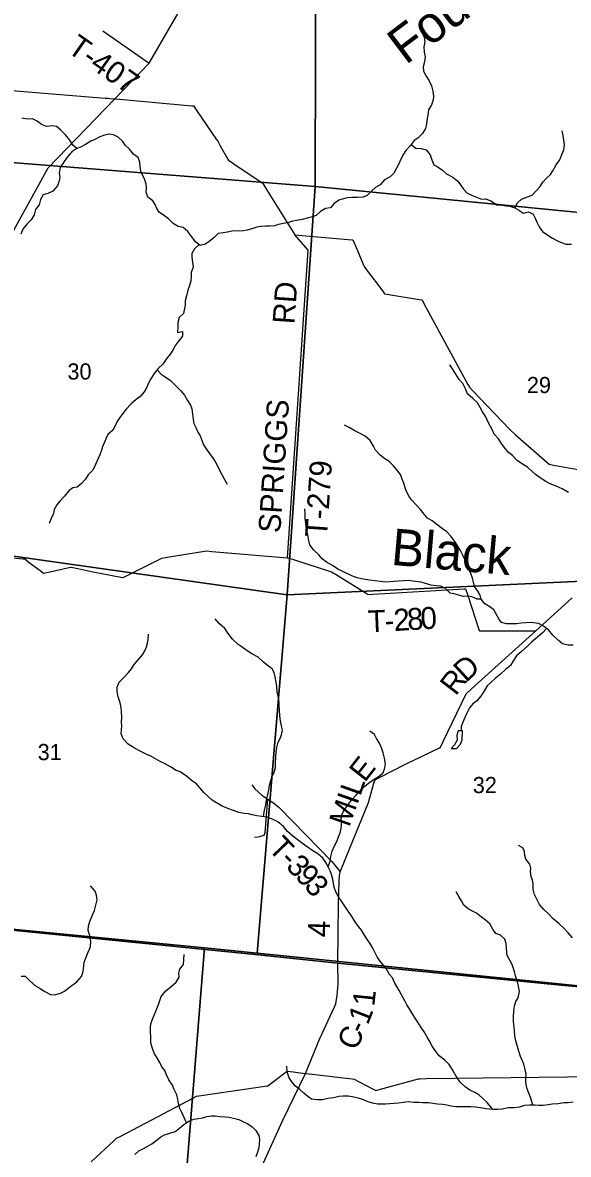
# Model space of a CAD drawing. Extents: x 1715311 to 2083412, y 146837 to 553079.
# Drawn here: x 1920859 to 1928313, y 339371 to 354836 of the extents above; entities that cross this region are included whole.
import ezdxf

# ---------------------------------------------------------------- set-up
doc = ezdxf.new("R2010")
doc.units = 0
for name, color, linetype in [('GM_X_County_Road', 7, 'Continuous'), ('GM_X_County_Road_Text', 7, 'Continuous'), ('GM_X_Minor_Lake', 7, 'Continuous'), ('GM_X_Minor_River', 7, 'Continuous'), ('GM_X_Minor_River_Text', 7, 'Continuous'), ('GM_X_Section', 7, 'Continuous'), ('GM_X_Section_Text', 7, 'Continuous'), ('GM_X_State_Route', 7, 'Continuous'), ('GM_X_Township', 7, 'Continuous'), ('GM_X_Township_Road', 7, 'Continuous'), ('GM_X_Township_Road_Text', 7, 'Continuous')]:
    doc.layers.add(name, color=color, linetype=linetype)

msp = doc.modelspace()

# ---------------------------------------------------------------- linework, layer by layer
at = {"layer": 'GM_X_County_Road'}
for points in [[(1925164, 341652), (1925167, 341697), (1925166, 341982), (1925173, 342789), (1925182, 343104), (1925188, 343179), (1925198, 343233), (1925584, 344177), (1925658, 344445), (1925676, 344489), (1925724, 344514), (1926090, 344703), (1926126, 344722), (1926183, 344748), (1926555, 344924), (1926563, 344928), (1926604, 345013), (1926916, 345662), (1926918, 345664), (1926992, 345731), (1927869, 346525), (1928365, 346974)], [(1923929, 338774), (1924414, 339839), (1924722, 340477), (1924920, 340953), (1925119, 341389), (1925137, 341430), (1925155, 341541), (1925164, 341652)], [(1924722, 340477), (1924774, 340471), (1925360, 340401), (1925389, 340397), (1925458, 340361), (1925648, 340262), (1925684, 340243), (1925749, 340261), (1926267, 340401), (1926285, 340405), (1926373, 340406), (1928691, 340435), (1928714, 340531), (1928761, 340766), (1928789, 340975)], [(1921794, 339270), (1922110, 339561), (1922142, 339591), (1922198, 339621), (1923195, 340145), (1923232, 340165), (1923297, 340174), (1924199, 340308), (1924210, 340309), (1924287, 340368), (1924457, 340498), (1924470, 340508), (1924561, 340497), (1924614, 340490), (1924722, 340477)]]:
    msp.add_lwpolyline(points, dxfattribs=at)
at = {"layer": 'GM_X_Minor_Lake'}
for points in [[(1926868, 345157), (1926807, 345157), (1926790, 345101), (1926796, 345033), (1926758, 344969), (1926714, 344917), (1926756, 344916)], [(1926756, 344916), (1926784, 344915), (1926838, 344975), (1926862, 345037), (1926868, 345157)]]:
    msp.add_lwpolyline(points, dxfattribs=at)
at = {"layer": 'GM_X_Minor_River'}
for points in [[(1926305, 354845), (1926311, 354755), (1926317, 354703), (1926342, 354637), (1926354, 354573), (1926340, 354507), (1926342, 354435), (1926357, 354369), (1926349, 354299), (1926331, 354233), (1926335, 354171), (1926370, 354106), (1926412, 354042), (1926444, 353974), (1926463, 353898), (1926473, 353832), (1926467, 353782), (1926445, 353714), (1926401, 353646), (1926394, 353572), (1926380, 353504), (1926374, 353454), (1926362, 353388), (1926317, 353318), (1926259, 353258), (1926207, 353224), (1926153, 353153), (1926095, 353091), (1926063, 353039), (1926024, 352969), (1925998, 352905), (1925968, 352849), (1925928, 352781), (1925880, 352727), (1925804, 352688), (1925744, 352620), (1925682, 352590), (1925631, 352536)], [(1921597, 353118), (1921545, 353164), (1921505, 353230), (1921444, 353303), (1921380, 353369), (1921322, 353417), (1921260, 353428), (1921186, 353416), (1921117, 353444), (1921057, 353490), (1920995, 353521), (1920921, 353517), (1920847, 353531)], [(1925631, 352536), (1925567, 352476), (1925509, 352451), (1925435, 352449), (1925357, 352449), (1925295, 352441), (1925241, 352430), (1925176, 352410), (1925109, 352360), (1925065, 352304), (1924997, 352298), (1924929, 352257), (1924867, 352201), (1924815, 352181), (1924745, 352165), (1924677, 352148), (1924605, 352134), (1924543, 352122), (1924491, 352106), (1924423, 352090), (1924355, 352077), (1924299, 352061), (1924233, 352053), (1924177, 352053), (1924110, 352050), (1924056, 352040), (1924002, 352024), (1923928, 352002), (1923876, 351992), (1923812, 351987), (1923736, 351989), (1923658, 351971), (1923596, 351966), (1923532, 351954), (1923474, 351902), (1923424, 351858), (1923356, 351808), (1923286, 351791), (1923222, 351841), (1923172, 351909), (1923115, 351981), (1923051, 352036), (1922985, 352052), (1922917, 352092), (1922850, 352153), (1922796, 352195), (1922722, 352245), (1922692, 352295), (1922669, 352349), (1922637, 352400), (1922569, 352452), (1922547, 352520), (1922549, 352572), (1922548, 352628), (1922524, 352702), (1922494, 352754), (1922472, 352808), (1922463, 352871), (1922459, 352931), (1922435, 352995), (1922375, 353041), (1922320, 353105), (1922260, 353162), (1922226, 353214), (1922165, 353272), (1922099, 353302), (1922043, 353310), (1921979, 353299), (1921913, 353275), (1921847, 353241), (1921789, 353215), (1921717, 353172), (1921649, 353136), (1921597, 353118), (1921529, 353070), (1921466, 352996), (1921416, 352927), (1921370, 352857), (1921358, 352785), (1921366, 352719), (1921355, 352659), (1921337, 352607), (1921271, 352535), (1921201, 352501), (1921137, 352481), (1921105, 352419), (1921083, 352347), (1921036, 352282), (1921014, 352212), (1920974, 352140), (1920916, 352082), (1920860, 352012), (1920835, 351946)], [(1927582, 352307), (1927618, 352374), (1927672, 352422), (1927754, 352454), (1927818, 352480), (1927875, 352538), (1927927, 352599), (1927963, 352657), (1928013, 352709), (1928071, 352759), (1928101, 352811), (1928149, 352895), (1928198, 352963), (1928224, 353033), (1928252, 353099), (1928262, 353165), (1928253, 353231), (1928241, 353293), (1928227, 353357)], [(1926168, 353172), (1926229, 353120), (1926303, 353116), (1926369, 353100), (1926424, 353031), (1926450, 352961), (1926474, 352891), (1926535, 352859), (1926593, 352819), (1926651, 352772), (1926737, 352724), (1926802, 352672), (1926842, 352620), (1926882, 352561), (1926926, 352511), (1926991, 352477), (1927059, 352451), (1927125, 352426), (1927187, 352430), (1927263, 352398), (1927331, 352346), (1927404, 352343), (1927464, 352335), (1927516, 352329), (1927584, 352306), (1927646, 352268), (1927698, 352234), (1927770, 352252), (1927831, 352221), (1927859, 352163), (1927887, 352099), (1927917, 352047), (1927960, 351983), (1928034, 351930), (1928096, 351892), (1928176, 351848), (1928227, 351826), (1928281, 351811), (1928355, 351807)], [(1923270, 351803), (1923206, 351747), (1923169, 351681), (1923169, 351631), (1923181, 351563), (1923187, 351495), (1923160, 351421), (1923162, 351369), (1923158, 351303), (1923132, 351231), (1923114, 351179), (1923097, 351103), (1923081, 351035), (1923077, 350981), (1923071, 350929), (1923058, 350861), (1922996, 350807), (1922978, 350737), (1922978, 350673), (1922974, 350603), (1923042, 350617), (1923041, 350551), (1922987, 350483), (1922947, 350427), (1922911, 350359), (1922875, 350307), (1922820, 350237), (1922772, 350171), (1922712, 350108), (1922656, 350040), (1922610, 349968), (1922574, 349902), (1922549, 349846), (1922517, 349790), (1922463, 349726), (1922411, 349686), (1922341, 349627), (1922277, 349559), (1922237, 349507), (1922186, 349441), (1922150, 349387), (1922118, 349319), (1922090, 349267), (1922022, 349208), (1921998, 349156), (1921977, 349104), (1921955, 349052), (1921935, 348996), (1921913, 348930), (1921889, 348878), (1921856, 348796), (1921818, 348722), (1921756, 348656), (1921718, 348598), (1921664, 348539), (1921602, 348487), (1921544, 348481), (1921490, 348439), (1921429, 348365), (1921369, 348297), (1921327, 348246), (1921291, 348182), (1921279, 348130), (1921248, 348058), (1921222, 347994)], [(1928317, 348417), (1928229, 348467), (1928145, 348504), (1928065, 348534), (1928006, 348566), (1927944, 348607), (1927866, 348661), (1927814, 348709), (1927755, 348761), (1927687, 348804), (1927615, 348852), (1927550, 348920), (1927498, 348964), (1927436, 349037), (1927398, 349087), (1927357, 349147), (1927301, 349213), (1927277, 349266), (1927251, 349318), (1927214, 349386), (1927186, 349448), (1927142, 349516), (1927107, 349578), (1927073, 349643), (1927007, 349701), (1926935, 349763), (1926908, 349833), (1926870, 349904), (1926824, 349960), (1926777, 350032), (1926741, 350094), (1926695, 350158)], [(1922698, 350091), (1922752, 350031), (1922808, 349997), (1922879, 349947), (1922943, 349881), (1923013, 349810), (1923068, 349746), (1923112, 349674), (1923150, 349610), (1923168, 349557), (1923181, 349485), (1923189, 349413), (1923199, 349359), (1923230, 349293), (1923252, 349239), (1923282, 349189), (1923310, 349119), (1923329, 349065), (1923375, 348998), (1923477, 348862), (1923512, 348796), (1923544, 348729), (1923582, 348661), (1923617, 348595), (1923653, 348531)], [(1928379, 346329), (1928313, 346328), (1928235, 346348), (1928179, 346394), (1928102, 346467), (1928040, 346537), (1927974, 346591), (1927907, 346625), (1927807, 346640), (1927733, 346634), (1927667, 346628), (1927605, 346621), (1927537, 346623), (1927469, 346623), (1927401, 346637), (1927364, 346688), (1927294, 346814), (1927242, 346854), (1927173, 346894), (1927121, 346959), (1927107, 347013), (1927079, 347065), (1927030, 347129), (1927016, 347189), (1927004, 347243), (1926980, 347307), (1926949, 347378), (1926921, 347430), (1926899, 347498), (1926875, 347552), (1926842, 347622), (1926806, 347674), (1926774, 347734), (1926711, 347815), (1926653, 347877), (1926593, 347919), (1926517, 347976), (1926454, 348026), (1926390, 348064), (1926346, 348118), (1926292, 348181), (1926169, 348313), (1926139, 348363), (1926104, 348427), (1926086, 348480), (1926064, 348542), (1926044, 348598), (1926019, 348662), (1925967, 348728), (1925925, 348778), (1925865, 348837), (1925806, 348875), (1925742, 348927), (1925680, 348995), (1925652, 349050), (1925607, 349124), (1925539, 349184), (1925469, 349222), (1925396, 349259), (1925320, 349305), (1925254, 349337)], [(1927123, 346956), (1927069, 346959), (1926993, 346989), (1926941, 346999), (1926875, 346996), (1926817, 347012), (1926754, 347030), (1926700, 347042), (1926636, 347103), (1926570, 347137), (1926514, 347141), (1926436, 347151), (1926379, 347166), (1926299, 347192), (1926191, 347206), (1926123, 347211), (1926063, 347209), (1925987, 347203), (1925935, 347197), (1925875, 347196), (1925815, 347192), (1925743, 347198), (1925676, 347210), (1925598, 347217), (1925542, 347227), (1925486, 347235), (1925428, 347251), (1925354, 347276), (1925215, 347346), (1925163, 347370), (1925093, 347419), (1925011, 347463), (1924952, 347511), (1924906, 347563), (1924834, 347632), (1924783, 347702), (1924767, 347756), (1924759, 347808), (1924747, 347876), (1924732, 347948), (1924726, 348004), (1924720, 348055), (1924718, 348121), (1924712, 348191)], [(1924149, 343986), (1924164, 344074), (1924180, 344146), (1924192, 344216), (1924207, 344288), (1924221, 344354), (1924229, 344410), (1924251, 344482), (1924269, 344534), (1924294, 344590), (1924312, 344658), (1924314, 344728), (1924316, 344796), (1924321, 344868), (1924329, 344932), (1924349, 345002), (1924375, 345054), (1924395, 345106), (1924410, 345170), (1924396, 345228), (1924382, 345296), (1924372, 345364), (1924369, 345442), (1924363, 345500), (1924363, 345552), (1924349, 345632), (1924338, 345691), (1924330, 345765), (1924324, 345823), (1924310, 345895), (1924295, 345949), (1924271, 346001), (1924201, 346055), (1924149, 346098), (1924074, 346166), (1923988, 346212), (1923926, 346254), (1923857, 346303), (1923803, 346339), (1923727, 346409), (1923668, 346488), (1923622, 346556), (1923546, 346620), (1923488, 346690)], [(1922213, 345226), (1922211, 345278), (1922213, 345347), (1922207, 345413), (1922204, 345477), (1922192, 345539), (1922166, 345623), (1922149, 345695), (1922149, 345753), (1922179, 345825), (1922239, 345889), (1922303, 345954), (1922347, 346008), (1922384, 346066), (1922436, 346130), (1922494, 346198), (1922530, 346250), (1922554, 346316), (1922573, 346408), (1922579, 346478)], [(1928016, 346557), (1927958, 346497), (1927892, 346439), (1927812, 346372), (1927750, 346312), (1927675, 346244), (1927603, 346182), (1927557, 346108), (1927521, 346051), (1927455, 345995), (1927385, 345933), (1927317, 345877), (1927258, 345823), (1927206, 345774), (1927158, 345698), (1927116, 345630), (1927060, 345566), (1927008, 345526), (1926962, 345474), (1926927, 345400), (1926901, 345343), (1926871, 345279), (1926851, 345217), (1926848, 345157)], [(1927280, 339985), (1927203, 340081), (1927143, 340134), (1927090, 340184), (1927034, 340216), (1926966, 340250), (1926902, 340292), (1926841, 340351), (1926799, 340407), (1926731, 340527), (1926686, 340599), (1926624, 340660), (1926548, 340718), (1926507, 340770), (1926453, 340848), (1926411, 340925), (1926378, 340981), (1926344, 341045), (1926302, 341105), (1926256, 341179), (1926221, 341231), (1926175, 341306), (1926145, 341360), (1926105, 341412), (1926080, 341470), (1926034, 341550), (1926002, 341608), (1925971, 341663), (1925939, 341721), (1925909, 341781), (1925869, 341831), (1925824, 341909), (1925778, 341965), (1925738, 342016), (1925702, 342072), (1925675, 342124), (1925641, 342190), (1925609, 342242), (1925560, 342314), (1925528, 342364), (1925486, 342433), (1925434, 342505), (1925393, 342563), (1925353, 342629), (1925305, 342695), (1925262, 342762), (1925222, 342816), (1925172, 342888), (1925136, 342960), (1925113, 343024), (1925105, 343074), (1925097, 343132), (1925077, 343195), (1925060, 343245), (1925034, 343301), (1925002, 343361), (1924958, 343419), (1924893, 343477), (1924823, 343520), (1924747, 343574), (1924682, 343620), (1924610, 343673), (1924548, 343721), (1924476, 343783), (1924421, 343851), (1924345, 343914), (1924279, 343948), (1924201, 343978), (1924128, 343989), (1924058, 343999), (1923996, 344011), (1923942, 344023), (1923884, 344031), (1923812, 344044), (1923738, 344068), (1923661, 344096), (1923585, 344131), (1923507, 344175), (1923449, 344211), (1923394, 344263), (1923334, 344314), (1923278, 344378), (1923236, 344432), (1923167, 344482), (1923097, 344541), (1923009, 344597), (1922955, 344617), (1922878, 344668), (1922796, 344710), (1922736, 344738), (1922672, 344774), (1922611, 344811), (1922557, 344835), (1922493, 344869), (1922439, 344895), (1922371, 344932), (1922300, 344976), (1922230, 345048), (1922204, 345116), (1922208, 345170), (1922213, 345226)], [(1925032, 343304), (1925060, 343373), (1925070, 343443), (1925085, 343515), (1925121, 343587), (1925149, 343646), (1925173, 343710), (1925195, 343766), (1925212, 343824), (1925214, 343880), (1925208, 343944), (1925214, 344000), (1925244, 344062), (1925295, 344136), (1925345, 344208), (1925415, 344280), (1925459, 344332), (1925533, 344401), (1925603, 344459), (1925662, 344499), (1925714, 344529), (1925778, 344582), (1925802, 344636), (1925816, 344708), (1925804, 344784), (1925783, 344859), (1925763, 344927), (1925735, 344989), (1925694, 345055), (1925664, 345107), (1925602, 345155)], [(1928370, 342332), (1928312, 342400), (1928253, 342462), (1928185, 342526), (1928107, 342591), (1928044, 342657), (1927980, 342717), (1927920, 342786), (1927881, 342858), (1927849, 342922), (1927833, 342996), (1927833, 343066), (1927822, 343116), (1927806, 343166), (1927798, 343234), (1927802, 343284), (1927788, 343336), (1927733, 343404), (1927717, 343455), (1927715, 343509), (1927691, 343561), (1927632, 343591)], [(1921869, 342913), (1921849, 342967), (1921787, 343039)], [(1920840, 341806), (1920894, 341804), (1920959, 341742), (1921033, 341673), (1921099, 341639), (1921163, 341597), (1921238, 341556), (1921298, 341550), (1921378, 341572), (1921430, 341600), (1921498, 341657), (1921548, 341693), (1921600, 341729), (1921661, 341803), (1921687, 341871), (1921693, 341945), (1921701, 341999), (1921726, 342065), (1921756, 342133), (1921788, 342205), (1921790, 342285), (1921775, 342357), (1921755, 342429), (1921757, 342487), (1921777, 342555), (1921810, 342629), (1921842, 342705), (1921858, 342775), (1921876, 342847), (1921869, 342913)], [(1927828, 340042), (1927799, 340141), (1927763, 340229), (1927745, 340281), (1927731, 340355), (1927734, 340413), (1927736, 340467), (1927718, 340551), (1927706, 340602), (1927681, 340660), (1927661, 340710), (1927639, 340780), (1927613, 340858), (1927596, 340922), (1927584, 340990), (1927576, 341058), (1927571, 341114), (1927565, 341182), (1927563, 341250), (1927569, 341326), (1927578, 341400), (1927598, 341460), (1927628, 341512), (1927644, 341598), (1927634, 341668), (1927621, 341728), (1927593, 341810), (1927579, 341864), (1927558, 341923), (1927540, 341973), (1927516, 342023), (1927476, 342087), (1927469, 342195), (1927463, 342247), (1927447, 342311), (1927387, 342365), (1927322, 342390), (1927284, 342448), (1927242, 342520), (1927176, 342578), (1927125, 342614), (1927057, 342667), (1927003, 342695), (1926943, 342725), (1926884, 342777), (1926856, 342834), (1926816, 342896), (1926782, 342958)], [(1923096, 339802), (1923066, 339873), (1923034, 339941), (1923004, 339997), (1922990, 340065), (1922981, 340119), (1922965, 340185), (1922929, 340256), (1922904, 340316), (1922856, 340388), (1922824, 340456), (1922804, 340506), (1922757, 340576), (1922735, 340626), (1922701, 340679), (1922655, 340753), (1922626, 340829), (1922612, 340897), (1922608, 340977), (1922605, 341045), (1922605, 341103), (1922611, 341153), (1922635, 341219), (1922657, 341273), (1922678, 341327), (1922702, 341383), (1922722, 341447), (1922752, 341527), (1922816, 341604), (1922889, 341666), (1922955, 341722), (1922997, 341794), (1922993, 341848), (1923005, 341900), (1923055, 341966), (1923062, 342034), (1923066, 342104)], [(1926598, 340054), (1926528, 340058), (1926460, 340068), (1926402, 340074), (1926326, 340077), (1926272, 340079), (1926202, 340081), (1926127, 340087), (1926063, 340080), (1925991, 340072), (1925935, 340068), (1925877, 340062), (1925821, 340058), (1925769, 340057), (1925713, 340057), (1925637, 340069), (1925567, 340093), (1925515, 340116), (1925460, 340134), (1925382, 340154), (1925308, 340164), (1925232, 340165), (1925178, 340161), (1925106, 340145), (1925028, 340136), (1924954, 340118), (1924876, 340114), (1924806, 340126), (1924753, 340161), (1924699, 340209), (1924647, 340255), (1924587, 340303), (1924534, 340363), (1924498, 340418), (1924472, 340498), (1924470, 340574)], [(1928378, 340083), (1928312, 340077), (1928252, 340075), (1928174, 340062), (1928092, 340056), (1928038, 340048), (1927968, 340038), (1927910, 340037), (1927854, 340041), (1927782, 340043), (1927714, 340039), (1927642, 340016), (1927572, 340008), (1927496, 340008), (1927411, 339990), (1927351, 339985), (1927293, 339985), (1927237, 339987), (1927185, 339993), (1927115, 340006), (1927043, 340016), (1926983, 340022), (1926915, 340022), (1926841, 340019), (1926777, 340019), (1926710, 340029), (1926652, 340045), (1926598, 340054)], [(1922391, 339369), (1922445, 339417), (1922501, 339447), (1922559, 339477), (1922625, 339514), (1922679, 339556), (1922747, 339612), (1922797, 339636), (1922871, 339659), (1922943, 339683), (1923003, 339729), (1923063, 339781), (1923127, 339823), (1923197, 339852), (1923263, 339860), (1923319, 339872), (1923375, 339890), (1923437, 339899), (1923491, 339897), (1923547, 339887), (1923625, 339883), (1923681, 339877), (1923759, 339862), (1923811, 339846), (1923878, 339814), (1923934, 339786), (1923994, 339747), (1924046, 339695), (1924087, 339627), (1924095, 339575), (1924091, 339509), (1924087, 339459), (1924063, 339389), (1924046, 339335)]]:
    msp.add_lwpolyline(points, dxfattribs=at)
at = {"layer": 'GM_X_Section'}
for points in [[(1919300, 358705), (1924867, 358127), (1924854, 352597), (1918852, 353071), (1918887, 353573)], [(1924867, 358127), (1930593, 357858), (1930126, 352080), (1924854, 352597)], [(1924854, 352597), (1924471, 347017), (1918410, 347873), (1918430, 348149), (1918852, 353071)], [(1930126, 352080), (1929782, 347264), (1924471, 347017), (1924854, 352597)], [(1918410, 347873), (1924471, 347017), (1924063, 342119), (1923343, 342193), (1917995, 342712)], [(1924471, 347017), (1929782, 347264), (1928854, 341631), (1924063, 342119)], [(1923343, 342193), (1922885, 336453), (1917539, 336944), (1917995, 342712)], [(1924063, 342119), (1928854, 341631), (1928365, 336024), (1922885, 336453), (1923343, 342193)]]:
    msp.add_lwpolyline(points, close=True, dxfattribs=at)
at = {"layer": 'GM_X_State_Route'}
msp.add_lwpolyline([(1920490, 351556), (1921209, 352852), (1922119, 353794), (1922589, 354282), (1923033, 355051), (1923013, 355261), (1922947, 355957), (1922788, 356621), (1922592, 357437), (1922416, 358500), (1922490, 358719), (1922709, 359049), (1922773, 359692), (1922665, 359979), (1922913, 360305), (1923425, 360634), (1924012, 361521), (1924712, 362130), (1924886, 362251), (1925319, 362553), (1925410, 362674), (1925522, 362932), (1925532, 362978), (1925554, 363081)], dxfattribs=at)
at = {"layer": 'GM_X_Township'}
for points in [[(1938948, 340681), (1938232, 340744), (1933753, 341150), (1932944, 341230), (1928821, 341629), (1928217, 341682), (1925166, 341982), (1924036, 342101), (1919669, 342538), (1917981, 342685), (1918282, 346303), (1918872, 353414), (1918984, 354830), (1919439, 360580), (1919699, 363864)], [(1917501, 336918), (1917738, 339604), (1917863, 341233), (1917981, 342685), (1919669, 342538), (1924036, 342101), (1925166, 341982), (1928217, 341682), (1928821, 341629), (1932944, 341230), (1933753, 341150), (1938232, 340744), (1938948, 340681), (1939407, 340631), (1943323, 340193), (1944440, 340068), (1949614, 339520), (1949823, 339498), (1949763, 338856)]]:
    msp.add_lwpolyline(points, dxfattribs=at)
at = {"layer": 'GM_X_Township_Road'}
for points in [[(1921956, 354725), (1922589, 354282)], [(1918742, 353330), (1918872, 353414), (1919468, 353660), (1920157, 353945), (1920178, 353953), (1920259, 353946), (1921986, 353806)], [(1921986, 353806), (1921986, 353806), (1922028, 353802), (1922050, 353800), (1922119, 353794), (1922132, 353793), (1923172, 353700), (1923194, 353698), (1923240, 353630), (1923504, 353242), (1923523, 353215), (1923558, 353153), (1923662, 352971), (1923671, 352956), (1923743, 352908), (1924133, 352646), (1924134, 352645), (1924188, 352558), (1924576, 351938), (1924679, 351928), (1925355, 351870), (1925371, 351869), (1925405, 351788), (1925505, 351547), (1925524, 351502), (1925557, 351457), (1925777, 351165), (1925804, 351129), (1925863, 351120), (1926275, 351053), (1926315, 351047), (1926345, 350991), (1926942, 349890), (1926962, 349853), (1927006, 349808), (1927511, 349280), (1927515, 349276), (1927589, 349210), (1928020, 348831), (1928051, 348803), (1928112, 348791), (1928523, 348717)], [(1924475, 347524), (1924757, 351725), (1924576, 351938)], [(1920297, 347563), (1920863, 347510), (1920887, 347507), (1920950, 347459), (1921116, 347335), (1921145, 347313), (1921210, 347327), (1921513, 347395), (1921522, 347397), (1921614, 347377), (1921816, 347332), (1921840, 347327), (1921917, 347312), (1922223, 347256), (1922231, 347255), (1922316, 347297), (1922732, 347506), (1922760, 347519), (1922831, 347531), (1923342, 347614), (1923364, 347618), (1923444, 347611), (1924475, 347524), (1924484, 347523), (1924574, 347494), (1925066, 347336), (1925077, 347333), (1925155, 347284), (1925551, 347039), (1925578, 347022), (1925649, 347026), (1926888, 347099), (1926910, 347100), (1926935, 347023), (1927096, 346531), (1927098, 346527), (1927196, 346526), (1927817, 346525), (1927869, 346525)], [(1923991, 344419), (1924031, 344367), (1924128, 344281), (1924206, 344227), (1924287, 344174), (1924363, 344110), (1925084, 343373), (1925198, 343233)], [(1924027, 343707), (1924076, 343712), (1924114, 343718), (1924158, 343734), (1924174, 343767), (1924206, 344227)]]:
    msp.add_lwpolyline(points, dxfattribs=at)

# ---------------------------------------------------------------- texts
at = {"layer": 'GM_X_County_Road_Text'}
for s, rotation, p in [('D', 42.6295, (1926916, 345811)), ('R', 52.3307, (1926774, 345626)), ('E', 51.804, (1925532, 344444)), ('L', 70.4768, (1925470, 344255)), ('I', 70.6431, (1925429, 344139)), ('M', 70.6422, (1925321, 343832)), ('4', 88.6368, (1925055, 342336)), ('1', 84.082, (1925663, 341386)), ('1', 68.5682, (1925574, 341128)), ('C', 65.5247, (1925415, 340775)), ('-', 65.6565, (1925517, 341000))]:
    msp.add_text(s, height=300, rotation=rotation, dxfattribs=at).set_placement(p)
at = {"layer": 'GM_X_Minor_River_Text'}
for s, rotation, p in [('Fourmile', 37.0021, (1926090, 354251)), ('Black', 354.9973, (1925881, 347428))]:
    msp.add_text(s, height=500, rotation=rotation, dxfattribs=at).set_placement(p)
at = {"layer": 'GM_X_Section_Text'}
for s, p in [('30', (1921471, 349959)), ('29', (1927747, 349774)), ('31', (1921064, 344758)), ('32', (1927008, 344307))]:
    msp.add_text(s, height=221, rotation=0, dxfattribs=at).set_placement(p)
at = {"layer": 'GM_X_Township_Road_Text'}
for s, rotation, p in [('T-407', 325.0239, (1921453, 354445)), ('RD', 86.0533, (1924572, 350710)), ('SPRIGGS', 86.164, (1924378, 347855)), ('T-279', 86.0741, (1925015, 347798)), ('T', 2.4778, (1925582, 346503)), ('2', 3.5666, (1925935, 346521)), ('8', 3.6152, (1926120, 346532)), ('0', 3.6307, (1926304, 346544)), ('-', 3.3939, (1925811, 346513)), ('T', 314.3386, (1924201, 343541)), ('-', 314.2589, (1924357, 343381)), ('3', 313.9547, (1924442, 343294)), ('9', 313.329, (1924569, 343162)), ('3', 310.8381, (1924692, 343031))]:
    msp.add_text(s, height=300, rotation=rotation, dxfattribs=at).set_placement(p)

doc.saveas('drawing.dxf')
